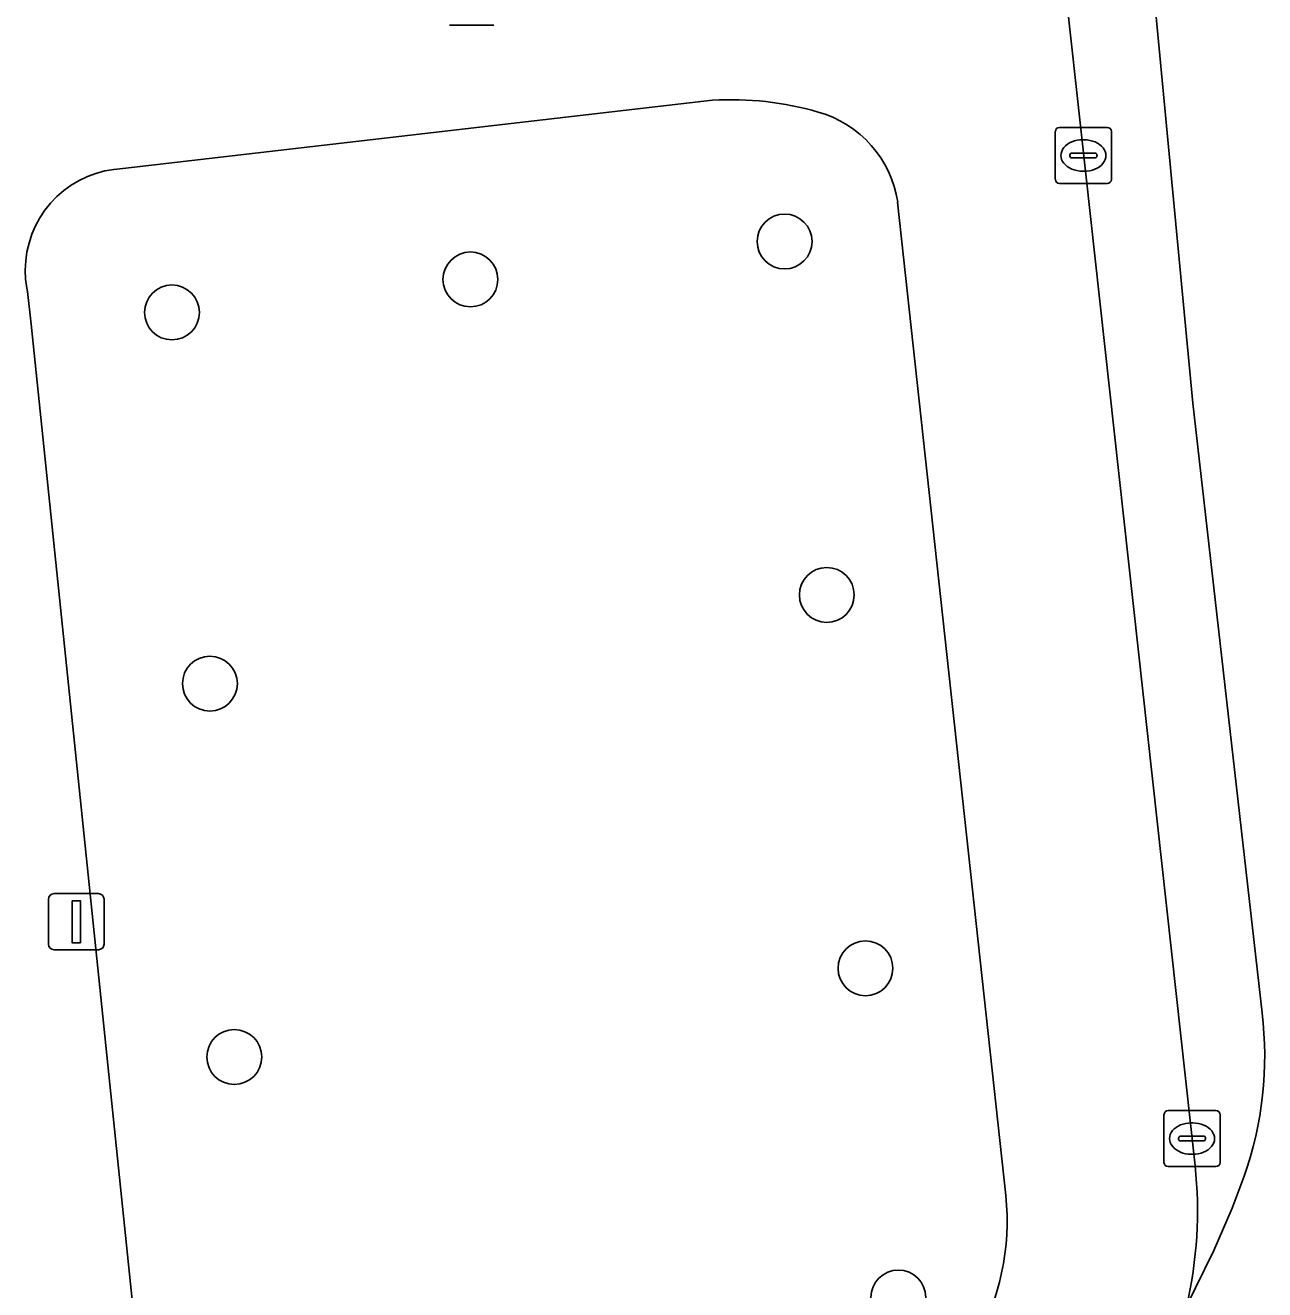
# Model space of a CAD drawing. Extents: x 161248 to 161848, y 384871 to 385383.
# Drawn here: x 161322.83 to 161344.92, y 385046.89 to 385069.42 of the extents above; entities that cross this region are included whole.
import ezdxf

# ---------------------------------------------------------------- set-up
doc = ezdxf.new("R2010")
doc.units = 0
for name, color, linetype in [('IMGEO_Boom', 7, 'Continuous'), ('IMGEO_Groenvoorziening', 7, 'Continuous'), ('IMGEO_Kolk', 7, 'Continuous'), ('IMGEO_Lichtmast', 7, 'Continuous'), ('IMGEO_Parkeervlak_open', 7, 'Continuous'), ('IMGEO_Rijbaan_lokaal_open', 7, 'Continuous'), ('IMGEO_Voetpad_open', 7, 'Continuous')]:
    doc.layers.add(name, color=color, linetype=linetype)

msp = doc.modelspace()

# ---------------------------------------------------------------- linework, layer by layer
at = {"layer": 'IMGEO_Boom'}
for centre in [(161336.362, 385065.569), (161330.763, 385064.893), (161325.444, 385064.305), (161337.114, 385059.27), (161326.12, 385057.689), (161337.803, 385052.616), (161326.555, 385051.035), (161338.39, 385046.749)]:
    msp.add_circle(centre, 0.489, dxfattribs=at)
at = {"layer": 'IMGEO_Groenvoorziening'}
for points in [[(161335.079, 385068.086), (161324.569, 385066.87), (161324.407, 385066.855), (161324.246, 385066.826), (161324.089, 385066.783), (161323.937, 385066.726), (161323.79, 385066.655), (161323.65, 385066.572), (161323.518, 385066.477), (161323.395, 385066.37), (161323.282, 385066.252), (161323.181, 385066.125), (161323.09, 385065.99), (161323.013, 385065.846), (161322.948, 385065.697), (161322.897, 385065.542), (161322.86, 385065.383), (161322.838, 385065.222), (161322.83, 385065.059), (161322.836, 385064.897), (161322.857, 385064.735), (161322.868, 385064.678), (161322.932, 385064.097), (161325.195, 385042.285)], [(161340.305, 385048.568), (161338.377, 385066.271)]]:
    msp.add_lwpolyline(points, dxfattribs=at)
for centre, radius, start, end in [((161335.416, 385062.586), 5.51, 73.7066, 93.5062), ((161336.434, 385065.983), 1.965, 8.4357, 74.3998), ((161335.879, 385048.116), 4.449, 295.17, 5.8319)]:
    msp.add_arc(centre, radius, start, end, dxfattribs=at)
at = {"layer": 'IMGEO_Kolk'}
for p, q in [((161341.187, 385066.676), (161341.187, 385067.528)), ((161341.262, 385067.602), (161342.114, 385067.602)), ((161342.188, 385067.528), (161342.188, 385066.676)), ((161341.675, 385067.382), (161341.7, 385067.382)), ((161341.446, 385067.096), (161341.446, 385067.108)), ((161341.884, 385067.059), (161341.486, 385067.059)), ((161341.489, 385067.145), (161341.887, 385067.145)), ((161341.93, 385067.108), (161341.93, 385067.096)), ((161341.698, 385066.822), (161341.673, 385066.822)), ((161342.114, 385066.602), (161341.262, 385066.602)), ((161343.123, 385049.155), (161343.123, 385050.007)), ((161343.198, 385050.081), (161344.05, 385050.081)), ((161344.124, 385050.007), (161344.124, 385049.155)), ((161343.611, 385049.861), (161343.636, 385049.861)), ((161343.382, 385049.575), (161343.382, 385049.587)), ((161343.82, 385049.538), (161343.422, 385049.538)), ((161343.425, 385049.624), (161343.823, 385049.624)), ((161343.866, 385049.587), (161343.866, 385049.575)), ((161343.634, 385049.301), (161343.609, 385049.301)), ((161344.05, 385049.081), (161343.198, 385049.081))]:
    msp.add_line(p, q, dxfattribs=at)
for points in [[(161341.187, 385066.676), (161341.187, 385067.528)], [(161341.262, 385067.602), (161342.114, 385067.602)], [(161342.188, 385067.528), (161342.188, 385066.676)], [(161342.114, 385066.602), (161341.262, 385066.602)], [(161343.123, 385049.155), (161343.123, 385050.007)], [(161343.198, 385050.081), (161344.05, 385050.081)], [(161344.124, 385050.007), (161344.124, 385049.155)], [(161344.05, 385049.081), (161343.198, 385049.081)]]:
    msp.add_lwpolyline(points, dxfattribs=at)
for centre, radius, start, end in [((161341.264, 385067.526), 0.0765, 91.552, 178.448), ((161341.264, 385067.526), 0.0765, 91.552, 178.448), ((161342.112, 385067.526), 0.0765, 1.552, 88.448), ((161342.112, 385067.526), 0.0765, 1.552, 88.448), ((161341.486, 385067.105), 0.0403, 85.8775, 175.7526), ((161341.483, 385067.095), 0.0366, 178.938, 274.7102), ((161341.887, 385067.102), 0.043, 264.8664, 352.4533), ((161341.891, 385067.107), 0.0386, 1.7309, 96.639), ((161341.264, 385066.678), 0.0765, 181.552, 268.448), ((161341.264, 385066.678), 0.0765, 181.552, 268.448), ((161342.112, 385066.678), 0.0765, 271.552, 358.448), ((161342.112, 385066.678), 0.0765, 271.552, 358.448), ((161343.2, 385050.005), 0.0765, 91.552, 178.448), ((161343.2, 385050.005), 0.0765, 91.552, 178.448), ((161344.048, 385050.005), 0.0765, 1.552, 88.448), ((161344.048, 385050.005), 0.0765, 1.552, 88.448), ((161343.422, 385049.584), 0.0403, 85.8775, 175.7526), ((161343.419, 385049.574), 0.0366, 178.938, 274.7102), ((161343.823, 385049.581), 0.043, 264.8664, 352.4533), ((161343.827, 385049.586), 0.0386, 1.7309, 96.639), ((161343.2, 385049.157), 0.0765, 181.552, 268.448), ((161343.2, 385049.157), 0.0765, 181.552, 268.448), ((161344.048, 385049.157), 0.0765, 271.552, 358.448), ((161344.048, 385049.157), 0.0765, 271.552, 358.448)]:
    msp.add_arc(centre, radius, start, end, dxfattribs=at)
for centre, major_axis, ratio, start_param, end_param in [((161341.674, 385067.102), (-0.387, 0.002), 0.722429, 4.712389, 7.853982), ((161341.699, 385067.102), (-0.39, 0.002), 0.717154, 1.570796, 4.712389), ((161343.61, 385049.581), (-0.387, 0.002), 0.722429, 4.712389, 7.853982), ((161343.635, 385049.581), (-0.39, 0.002), 0.717154, 1.570796, 4.712389)]:
    msp.add_ellipse(centre, major_axis=major_axis, ratio=ratio, start_param=start_param, end_param=end_param, dxfattribs=at)
at = {"layer": 'IMGEO_Lichtmast'}
for p, q in [((161331.183, 385069.422), (161330.393, 385069.422)), ((161330.393, 385069.422), (161331.183, 385069.422)), ((161323.243, 385053.046), (161323.243, 385053.846)), ((161323.243, 385053.846), (161323.243, 385053.046)), ((161323.343, 385053.946), (161324.133, 385053.946)), ((161324.133, 385053.946), (161323.343, 385053.946)), ((161324.233, 385053.846), (161324.233, 385053.046)), ((161324.233, 385053.046), (161324.233, 385053.846)), ((161324.133, 385052.946), (161323.343, 385052.946)), ((161323.343, 385052.946), (161324.133, 385052.946))]:
    msp.add_line(p, q, dxfattribs=at)
msp.add_lwpolyline([(161323.663, 385053.821), (161323.813, 385053.821), (161323.813, 385053.071), (161323.663, 385053.071), (161323.663, 385053.821)], dxfattribs=at)
for centre, start, end in [((161323.343, 385053.846), 90, 180), ((161323.343, 385053.846), 90, 180), ((161324.133, 385053.846), 0, 90), ((161324.133, 385053.846), 360, 90), ((161323.343, 385053.046), 180, 270), ((161323.343, 385053.046), 180, 270), ((161324.133, 385053.046), 270, 0), ((161324.133, 385053.046), 270, 0)]:
    msp.add_arc(centre, 0.1, start, end, dxfattribs=at)
at = {"layer": 'IMGEO_Parkeervlak_open'}
for points in [[(161341.217, 385071.409), (161343.678, 385049.095)], [(161344.871, 385051.825), (161343.635, 385062.689), (161342.939, 385070.08)], [(161343.524, 385046.595), (161344.009, 385047.585), (161344.339, 385048.339), (161344.551, 385048.911)]]:
    msp.add_lwpolyline(points, dxfattribs=at)
for centre, radius, start, end in [((161338.535, 385051.046), 6.384, 340.4592, 7.0072), ((161336.351, 385048.292), 7.371, 346.6931, 6.2569)]:
    msp.add_arc(centre, radius, start, end, dxfattribs=at)
at = {"layer": 'IMGEO_Rijbaan_lokaal_open'}
for points in [[(161342.939, 385070.08), (161343.635, 385062.689), (161344.871, 385051.825)], [(161344.551, 385048.911), (161344.339, 385048.339), (161344.009, 385047.585), (161343.524, 385046.595)]]:
    msp.add_lwpolyline(points, dxfattribs=at)
msp.add_arc((161338.535, 385051.046), 6.384, 340.4592, 7.0072, dxfattribs=at)
at = {"layer": 'IMGEO_Voetpad_open'}
for points in [[(161343.678, 385049.095), (161341.217, 385071.409), (161341.195, 385071.608), (161340.694, 385071.554), (161340.168, 385076.316), (161340.67, 385076.371), (161340.643, 385076.62), (161331.619, 385158.449), (161331.58, 385158.8), (161331.129, 385158.749), (161330.574, 385163.733), (161328.129, 385163.466), (161328.7, 385158.391), (161337.698, 385076.275), (161338.273, 385071.053), (161327.126, 385070.008), (161326.877, 385072.057)], [(161325.195, 385042.285), (161322.932, 385064.097), (161322.868, 385064.678), (161322.857, 385064.735), (161322.836, 385064.897), (161322.83, 385065.059), (161322.838, 385065.222), (161322.86, 385065.383), (161322.897, 385065.542), (161322.948, 385065.697), (161323.013, 385065.846), (161323.09, 385065.99), (161323.181, 385066.125), (161323.282, 385066.252), (161323.395, 385066.37), (161323.518, 385066.477), (161323.65, 385066.572), (161323.79, 385066.655), (161323.937, 385066.726), (161324.089, 385066.783), (161324.246, 385066.826), (161324.407, 385066.855), (161324.569, 385066.87), (161335.079, 385068.086)], [(161338.377, 385066.271), (161340.305, 385048.568)]]:
    msp.add_lwpolyline(points, dxfattribs=at)
for centre, radius, start, end in [((161335.416, 385062.586), 5.51, 73.7066, 93.5062), ((161336.434, 385065.983), 1.965, 8.4357, 74.3998), ((161336.351, 385048.292), 7.371, 346.6931, 6.2569), ((161335.879, 385048.116), 4.449, 295.17, 5.8319)]:
    msp.add_arc(centre, radius, start, end, dxfattribs=at)

doc.saveas('drawing.dxf')
